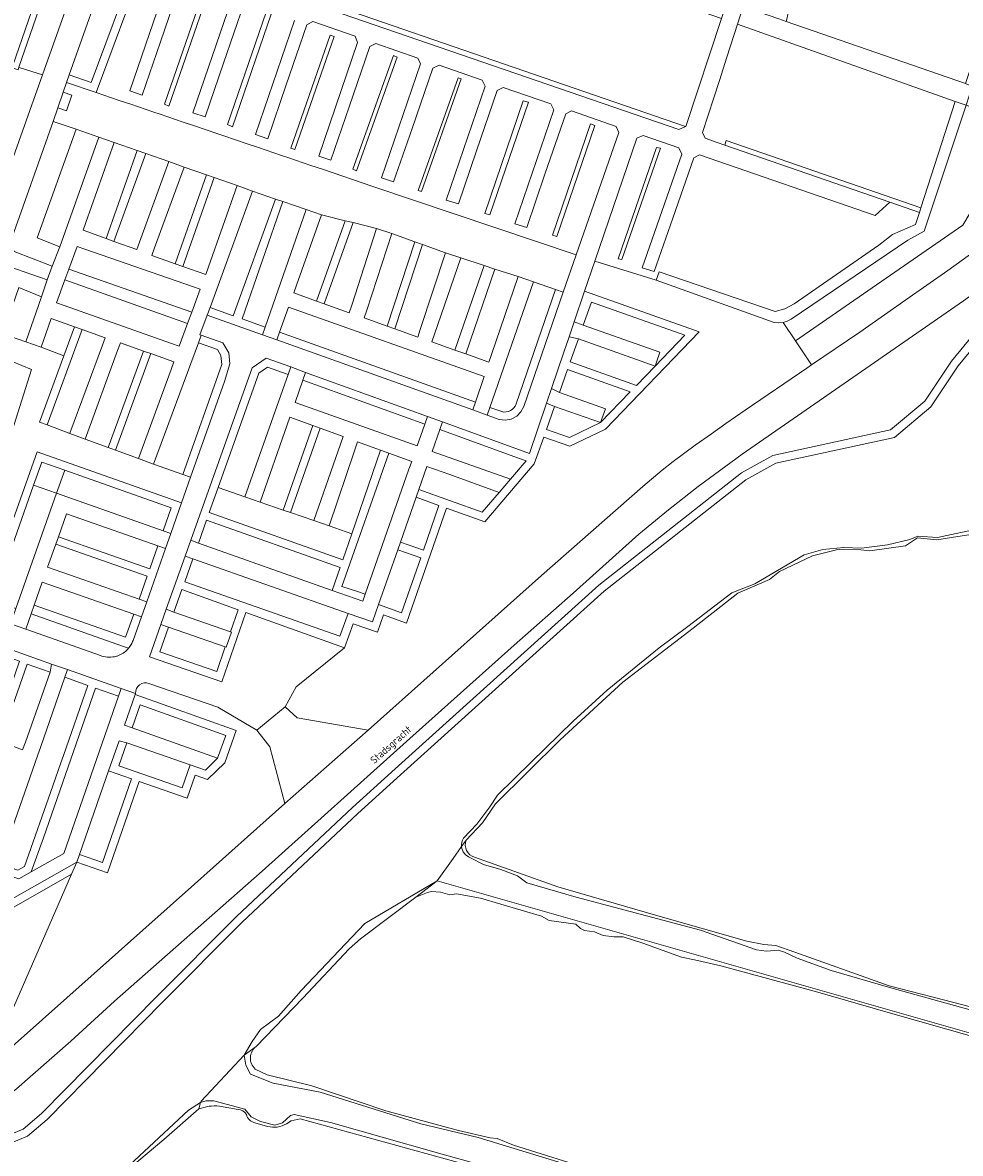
# Model space of a CAD drawing. Header units: metres. Extents: x 149984 to 156489, y 469398 to 478068.
# Tile 320 of 656: x 153869 to 153985, y 472640 to 472779. Entities that reach past the tile are written whole.
import ezdxf
from ezdxf.enums import TextEntityAlignment as Align

# ---------------------------------------------------------------- set-up
doc = ezdxf.new("R2010")
doc.units = ezdxf.units.M
doc.header["$LTSCALE"] = 0.75
for name, color, linetype, lineweight in [('B-WE-GR-BEPLANTING_CULTUUR_BOSPLANTSOEN-GV', 252, 'Continuous', 18), ('B-WE-GR-BEPLANTING_CULTUUR_HEESTERS-GV', 252, 'Continuous', 18), ('B-WE-GR-GRAS-GV', 252, 'Continuous', 13), ('B-WE-GR-STRUIK-GV', 252, 'Continuous', 13), ('B-WE-OG-TERREIN_BEGROEID-GV', 252, 'Continuous', 18), ('B-WE-OG-TERREIN_OEVER-GV', 252, 'Continuous', 18), ('B-WE-OG-TOPOGRAFIE-T18', 7, 'Continuous', 18), ('B-WE-OG-WATER_MEER-GV', 252, 'Continuous', 18), ('B-WE-OG-WATER_SLOOT-GV', 252, 'Continuous', 18), ('B-WE-VH-GESLOTENVERHARDING_ASFALT-GV', 252, 'Continuous', 18), ('B-WE-VH-HALFVERHARDING_GRIND-GV', 252, 'Continuous', 18), ('B-WE-VH-OPENVERHARDING_SIERBESTRATING-GV', 252, 'Continuous', 18), ('B-WE-VH-OPENVERHARDING_STRAATBAKSTEEN-GV', 252, 'Continuous', 18)]:
    doc.layers.add(name, color=color, linetype=linetype, lineweight=lineweight)
doc.styles.add('NLCS-ISO-M500-T18', font='NLCS-ISO.ttf', dxfattribs={"height": 0.9})

msp = doc.modelspace()

# ---------------------------------------------------------------- linework, layer by layer
at = {"layer": 'B-WE-GR-BEPLANTING_CULTUUR_BOSPLANTSOEN-GV', "flags": 128}
msp.add_lwpolyline([(153747.71, 472686.86), (153822.092, 472663.635), (153823.956, 472668.659), (153866.77, 472655.057), (153875.151, 472674.282), (153865.428, 472668.759), (153842.321, 472676.86), (153841.717, 472674.983), (153798.228, 472690.392), (153797.56, 472688.494), (153773.992, 472696.874)], dxfattribs=at)
at = {"layer": 'B-WE-GR-BEPLANTING_CULTUUR_HEESTERS-GV', "flags": 128}
for points in [[(153864.607, 472753.148), (153871.551, 472772.699), (153868.805, 472773.579)], [(153868.674, 472746.506), (153871.449, 472745.354), (153872.147, 472747.447), (153867.413, 472749.105)], [(153866.377, 472713.458), (153870.896, 472726.291), (153888.693, 472720.023), (153889.799, 472723.157), (153888.858, 472723.5), (153888.855, 472723.49), (153885.249, 472724.762), (153883.371, 472725.451), (153880.556, 472726.487), (153879.634, 472726.827), (153876.819, 472727.863), (153874.943, 472728.555), (153872.129, 472729.594), (153871.191, 472729.94), (153874.212, 472738.126), (153871.403, 472739.163), (153869.518, 472739.832), (153866.693, 472740.816)], [(153864.223, 472738.867), (153870.2, 472736.429), (153864.207, 472717.547)], [(153882.168, 472702.109), (153881.41, 472702.377), (153870.169, 472706.338), (153869.512, 472704.449), (153878.702, 472701.211)], [(153878.702, 472701.211), (153878.862, 472701.154)], [(153875.151, 472674.282), (153866.77, 472655.057), (153864.547, 472649.957), (153865.184, 472650.737), (153890.29, 472673.07), (153901.396, 472683.006), (153899.528, 472689.988), (153897.949, 472692.007), (153893.134, 472694.875), (153884.67, 472697.779)], [(153883.015, 472696.545), (153882.975, 472696.43), (153895.413, 472691.988), (153893.989, 472688), (153891.869, 472685.957), (153890.344, 472686.486), (153889.361, 472683.652), (153883.481, 472685.692), (153879.586, 472674.474), (153875.807, 472675.786), (153875.151, 472674.282)]]:
    msp.add_lwpolyline(points, dxfattribs=at)
for points in [[(153935.661, 472745.933), (153937.248, 472750.526), (153912.206, 472758.97), (153906.022, 472761.068), (153904.601, 472761.551), (153901.759, 472762.515), (153901.001, 472762.772), (153898.159, 472763.736), (153896.737, 472764.218), (153893.895, 472765.182), (153893.137, 472765.439), (153890.295, 472766.404), (153888.874, 472766.886), (153886.032, 472767.85), (153885.274, 472768.107), (153882.432, 472769.071), (153881.011, 472769.554), (153878.168, 472770.516), (153874.524, 472771.745), (153874.104, 472770.553), (153875.193, 472770.202), (153874.523, 472768.262), (153873.455, 472768.646), (153872.86, 472766.957), (153875.708, 472765.997), (153878.51, 472765.018), (153880.396, 472764.351), (153883.23, 472763.366), (153884.291, 472762.997), (153887.125, 472762.012), (153889.004, 472761.325), (153891.761, 472760.372), (153892.706, 472760.046), (153895.542, 472759.066), (153897.422, 472758.383), (153900.26, 472757.41), (153901.166, 472757.099), (153904.004, 472756.126), (153905.893, 472755.469), (153908.819, 472754.745), (153909.795, 472754.503), (153912.655, 472753.795), (153914.559, 472753.183), (153917.381, 472752.16), (153918.347, 472751.809), (153921.169, 472750.786), (153923.069, 472750.16), (153925.92, 472749.225), (153927.258, 472748.787), (153930.109, 472747.852), (153932, 472747.204), (153934.716, 472746.261)], [(153985.233, 472768.979), (153980.09, 472753.471), (153978.087, 472752.339), (153963.702, 472742.62), (153963.229, 472742.36), (153962.712, 472742.204), (153964.245, 472739.932), (153984.848, 472754.194), (153992.111, 472766.408)], [(153872.77, 472749.144), (153873.69, 472751.533), (153870.895, 472752.627), (153875.708, 472765.997), (153872.86, 472766.957), (153867.59, 472752.015), (153868.071, 472750.929)], [(153952.409, 472741.068), (153940.853, 472729.06), (153936.484, 472726.973), (153933.261, 472728.112), (153932.101, 472724.816), (153926.012, 472717.668), (153921.307, 472719.361), (153916.371, 472705.195), (153913.548, 472706.211), (153912.801, 472704.069), (153909.784, 472705.131), (153908.738, 472702.158), (153902.776, 472697.357), (153901.416, 472694.891), (153902.914, 472693.523), (153911.648, 472692.044), (153932.99, 472711.05), (153945.46, 472722), (153947.84, 472724.03), (153949.17, 472725.1), (153951.9, 472727.11), (153953.92, 472728.5), (153955.67, 472729.76), (153958.06, 472731.43), (153965.62, 472736.58), (153966.23, 472736.991), (153964.245, 472739.932), (153962.712, 472742.204), (153962.175, 472742.158), (153961.639, 472742.225), (153947.101, 472747.42), (153939.555, 472749.76), (153938.296, 472746.061)], [(153870.471, 472722.199), (153873.301, 472721.203), (153874.297, 472724.033), (153871.467, 472725.029)], [(153898.341, 472720.076), (153896.457, 472720.744), (153893.194, 472721.904), (153892.1, 472718.829), (153908.536, 472713.008), (153909.63, 472716.198), (153906.832, 472717.175), (153904.946, 472717.837), (153902.105, 472718.8), (153901.182, 472719.113)]]:
    msp.add_lwpolyline(points, close=True, dxfattribs=at)
at = {"layer": 'B-WE-GR-BEPLANTING_CULTUUR_HEESTERS-GV'}
for points in [[(153878.862, 472701.154, 0.1495356), (153880.661, 472701.127)], [(153880.661, 472701.127, 0.0338246), (153881.013, 472701.253)], [(153881.013, 472701.253, 0.1186631), (153882.168, 472702.109)], [(153884.67, 472697.779, 0.5279023), (153883.015, 472696.545)]]:
    msp.add_lwpolyline(points, format="xyb", dxfattribs=at)
at = {"layer": 'B-WE-GR-GRAS-GV', "flags": 128}
for points in [[(153986.886, 472716.293), (153983.453, 472715.726), (153981.624, 472715.444), (153979.259, 472715.684), (153977.795, 472714.699), (153973.394, 472714.099), (153972.301, 472714.207), (153969.475, 472714.247), (153966.347, 472713.49), (153962.265, 472711.547), (153961.053, 472710.586), (153957.128, 472708.885), (153951.654, 472704.583), (153942.98, 472697.942), (153935.281, 472690.819), (153927.329, 472682.963), (153925.707, 472680.627), (153923.703, 472678.484)], [(153924.753, 472676.389), (153934.998, 472672.724), (153947.32, 472669.158), (153958.256, 472666.052), (153960.359, 472665.632), (153961.825, 472665.496), (153964.154, 472664.687), (153975.789, 472660.554), (153985, 472658.17), (153989.28, 472657.04), (154000, 472653.989), (154025.508, 472646.722), (154044.145, 472641.025), (154045.348, 472641.045)], [(153920.554, 472672.074), (153919.436, 472672.169), (153918.944, 472672.048), (153917.512, 472671.485), (153910.718, 472666.317), (153909.298, 472665.09), (153903.599, 472659.052), (153897.858, 472653.102)], [(153986.469, 472654.174), (153975.371, 472657.368), (153966.987, 472659.759), (153955.051, 472663.001), (153951.811, 472663.771), (153950.223, 472664.094), (153945.436, 472665.807), (153943.02, 472666.576), (153941.936, 472666.601), (153940.57, 472666.753), (153939.487, 472667.189), (153938.294, 472667.358), (153937.795, 472667.604), (153937.228, 472668.127), (153933.934, 472668.599), (153932.994, 472669.112), (153925.496, 472671.334), (153922.509, 472671.895), (153921.701, 472671.747), (153920.554, 472672.074)], [(153897.743, 472650.298), (153899.226, 472649.596), (153904.7, 472648.221), (153913.805, 472645.15), (153922.779, 472642.744), (153926.678, 472641.846), (153927.546, 472641.775), (153929.556, 472640.941), (153936.362, 472638.791), (153944.1, 472636.396), (153948.337, 472634.795), (153967.776, 472628.774), (153974.48, 472626.974), (153985.017, 472623.848), (153998.185, 472619.458), (154029.406, 472610.936), (154029.086, 472609.513), (154032.94, 472608.452)], [(153890.811, 472645.39), (153886.489, 472641.64), (153881.361, 472637.336), (153876.936, 472633.231), (153870.446, 472627.21)], [(153895.638, 472645.326), (153893.353, 472645.743)], [(153931.841, 472636.296), (153903.294, 472644.159), (153902.168, 472643.939), (153901.601, 472643.565)], [(153899.271, 472643.239), (153897.692, 472643.697)]]:
    msp.add_lwpolyline(points, dxfattribs=at)
at = {"layer": 'B-WE-GR-GRAS-GV'}
for points in [[(153923.703, 472678.484, 0.4353053), (153924.753, 472676.389)], [(153897.858, 472653.102, 0.4611708), (153897.743, 472650.298)], [(153893.353, 472645.743, 0.1186362), (153890.811, 472645.39)], [(153896.655, 472644.704, 0.3022506), (153895.638, 472645.326)], [(153897.692, 472643.697, -0.2758869), (153896.655, 472644.704)], [(153901.601, 472643.565, -0.2006538), (153899.271, 472643.239)]]:
    msp.add_lwpolyline(points, format="xyb", dxfattribs=at)
at = {"layer": 'B-WE-GR-STRUIK-GV', "flags": 128}
for points in [[(153950.712, 472766.326), (153884.95, 472789.011), (153884.745, 472788.437), (153886.972, 472787.651), (153949.89, 472765.975)], [(153873.195, 472786.821), (153872.46, 472787.073), (153867.926, 472773.86), (153867.825, 472773.565), (153868.56, 472773.313), (153868.666, 472773.623)], [(153883.099, 472786.635), (153877.569, 472771.773), (153874.859, 472772.692), (153874.524, 472771.745), (153878.168, 472770.516), (153884.051, 472786.325)], [(153886.577, 472769.099), (153887.108, 472768.825), (153891.951, 472782.828), (153891.42, 472783.102)], [(153899.109, 472780.418), (153894.342, 472766.565), (153894.938, 472766.3), (153899.705, 472780.154)], [(153902.112, 472763.686), (153902.63, 472763.511), (153907.476, 472777.417), (153906.959, 472777.592)], [(153914.782, 472775.092), (153909.782, 472761.088), (153910.222, 472760.872), (153915.222, 472774.876)], [(153917.823, 472758.465), (153918.208, 472758.346), (153923.104, 472772.192), (153922.718, 472772.311)], [(153931.366, 472769.342), (153930.731, 472769.511), (153925.991, 472755.641), (153926.627, 472755.473)], [(153934.348, 472752.98), (153934.87, 472752.792), (153939.533, 472766.468), (153939.011, 472766.656)], [(153947.138, 472763.752), (153942.41, 472750.064), (153942.884, 472749.967), (153947.612, 472763.655)], [(153979.506, 472755.77), (153979.69, 472756.341), (153955.73, 472764.619), (153955.539, 472764.05), (153975.852, 472757.032)], [(153884.291, 472762.997), (153883.23, 472763.366), (153879.402, 472752.541), (153880.348, 472752.199)], [(153892.706, 472760.046), (153891.761, 472760.372), (153887.878, 472749.443), (153888.822, 472749.112)], [(153901.166, 472757.099), (153900.26, 472757.41), (153895.04, 472743.046), (153892.215, 472744.056), (153891.836, 472743.129), (153898.641, 472740.697), (153898.969, 472741.642), (153896.144, 472742.651)], [(153909.795, 472754.503), (153908.819, 472754.745), (153905.305, 472744.854), (153906.245, 472744.512)], [(153918.347, 472751.809), (153917.381, 472752.16), (153913.989, 472741.75), (153914.924, 472741.41)], [(153874.326, 472747.459), (153889.43, 472742.095), (153889.933, 472743.478), (153874.804, 472748.759)], [(153927.258, 472748.787), (153925.92, 472749.225), (153922.332, 472738.821), (153923.678, 472738.341)], [(153894.699, 472704.133), (153894.814, 472704.093), (153894.186, 472702.238), (153894.064, 472702.281), (153893.017, 472699.228), (153885.999, 472701.667), (153887.084, 472704.721), (153886.14, 472705.051), (153884.719, 472701.053), (153893.637, 472697.954), (153896.577, 472706.526), (153908.738, 472702.158), (153909.784, 472705.131), (153912.801, 472704.069), (153913.548, 472706.211), (153916.371, 472705.195), (153921.307, 472719.361), (153926.012, 472717.668), (153932.101, 472724.816), (153933.261, 472728.112), (153936.484, 472726.973), (153940.853, 472729.06), (153952.409, 472741.068), (153938.296, 472746.061), (153937.013, 472742.272), (153938.129, 472741.878), (153939.128, 472744.706), (153950.612, 472740.643), (153946.957, 472736.845), (153944.672, 472734.471), (153936.53, 472737.352), (153937.529, 472740.18), (153936.396, 472740.463), (153935.742, 472738.54), (153934.216, 472734.07), (153935.197, 472733.58), (153936.197, 472736.409), (153943.91, 472733.68), (153940.254, 472729.882), (153936.427, 472728.054), (153933.598, 472729.054), (153934.598, 472731.883), (153933.603, 472732.275), (153931.494, 472726.1), (153920.779, 472729.98), (153920.455, 472729.034), (153930.028, 472725.568), (153931.098, 472725.18), (153929.162, 472722.908), (153927.779, 472721.285), (153925.7, 472718.844), (153917.872, 472721.659), (153917.543, 472720.714), (153920.366, 472719.699), (153918.444, 472714.182), (153915.611, 472715.169), (153915.282, 472714.225), (153918.115, 472713.238), (153915.759, 472706.478), (153912.936, 472707.494), (153912.187, 472705.345), (153909.173, 472706.406), (153908.177, 472703.576), (153889.069, 472710.302), (153890.073, 472713.129), (153889.13, 472713.461), (153886.798, 472706.9), (153887.742, 472706.57), (153888.734, 472709.36), (153895.631, 472706.85)], [(153935.661, 472745.933), (153934.716, 472746.261), (153929.85, 472732.18), (153929.738, 472731.929), (153929.582, 472731.703), (153929.386, 472731.511), (153929.157, 472731.359), (153928.904, 472731.253), (153928.635, 472731.195), (153928.361, 472731.189), (153928.09, 472731.235), (153926.638, 472731.754), (153926.31, 472730.809), (153927.788, 472730.281), (153928.529, 472730.187), (153929.265, 472730.32), (153929.927, 472730.667), (153930.454, 472731.197), (153930.798, 472731.86)], [(153874.212, 472738.126), (153871.191, 472729.94), (153872.129, 472729.594), (153872.13, 472729.598), (153876.463, 472741.335), (153875.519, 472741.668)], [(153893.768, 472739.725), (153891.099, 472740.655), (153890.754, 472739.716), (153893.087, 472738.903), (153893.525, 472738.141), (153893.64, 472737.054), (153888.858, 472723.5), (153889.799, 472723.157), (153893.95, 472734.928), (153894.637, 472737.131), (153894.497, 472738.456)], [(153924.518, 472731.45), (153924.842, 472732.396), (153900.726, 472741.014), (153900.39, 472740.072)], [(153879.634, 472726.827), (153880.556, 472726.487), (153884.913, 472738.374), (153883.99, 472738.698)], [(153890.761, 472715.06), (153891.766, 472717.887), (153908.211, 472712.062), (153907.238, 472709.224), (153910.988, 472707.896), (153911.289, 472708.758), (153910.348, 472709.097), (153908.409, 472709.724), (153914.181, 472726.126), (153913.159, 472726.49), (153909.63, 472716.198), (153908.536, 472713.008), (153892.1, 472718.829), (153893.194, 472721.904), (153898.201, 472735.99), (153899.256, 472736.71), (153901.792, 472735.791), (153902.126, 472736.734), (153899.115, 472737.824), (153897.368, 472736.632), (153889.818, 472715.394)], [(153918.633, 472729.694), (153918.967, 472730.636), (153903.956, 472736.071), (153903.628, 472735.127)], [(153901.182, 472719.113), (153902.105, 472718.8), (153905.75, 472729.195), (153904.841, 472729.521)], [(153886.42, 472716.583), (153887.363, 472716.251), (153888.693, 472720.023), (153870.896, 472726.291), (153866.377, 472713.458), (153864.855, 472709.271), (153864.513, 472708.331), (153865.474, 472707.993), (153870.471, 472722.199), (153871.467, 472725.029), (153874.297, 472724.033), (153887.418, 472719.412)], [(153884.443, 472710.978), (153883.445, 472708.149), (153884.389, 472707.818), (153886.7, 472714.372), (153885.757, 472714.704), (153884.759, 472711.875), (153873.518, 472715.831), (153873.196, 472714.924)], [(153869.673, 472700.167), (153872.504, 472699.173), (153872.691, 472700.168), (153866.239, 472702.431), (153865.898, 472701.491), (153868.729, 472700.498), (153865.408, 472690.93), (153866.298, 472690.612)], [(153877.167, 472697.537), (153874.14, 472688.901), (153873.826, 472688.005), (153872.836, 472685.179), (153869.357, 472675.254), (153868.547, 472674.794), (153866.294, 472675.584), (153865.956, 472674.631), (153868.657, 472673.707), (153870.177, 472674.569), (153871.704, 472678.786), (153878.098, 472697.21), (153880.929, 472696.217), (153881.257, 472697.162), (153874.654, 472699.479), (153874.336, 472698.53)], [(153894.135, 472691.382), (153893.126, 472688.557), (153891.617, 472687.103), (153889.728, 472687.759), (153888.744, 472684.924), (153880.975, 472687.62), (153881.959, 472690.454), (153880.986, 472690.702), (153879.702, 472687.003), (153882.536, 472686.02), (153878.969, 472675.747), (153876.135, 472676.731), (153875.807, 472675.786), (153879.586, 472674.474), (153883.481, 472685.692), (153889.361, 472683.652), (153890.344, 472686.486), (153891.869, 472685.957), (153893.989, 472688), (153895.413, 472691.988), (153882.975, 472696.43), (153881.66, 472692.641), (153882.605, 472692.315), (153883.589, 472695.149)]]:
    msp.add_lwpolyline(points, close=True, dxfattribs=at)
for points in [[(153882.712, 472703.063), (153883.745, 472705.994), (153882.8, 472706.322), (153881.803, 472703.493), (153870.541, 472707.41), (153870.169, 472706.338)], [(153870.169, 472706.338), (153881.41, 472702.377), (153882.168, 472702.109)], [(153773.992, 472696.874), (153797.56, 472688.494), (153798.228, 472690.392), (153841.717, 472674.983), (153842.321, 472676.86), (153865.428, 472668.759), (153875.151, 472674.282), (153875.807, 472675.786), (153865.33, 472669.853), (153841.684, 472678.143), (153841.055, 472676.19), (153838.313, 472677.25), (153797.618, 472691.669), (153796.95, 472689.772), (153773.335, 472698.169)]]:
    msp.add_lwpolyline(points, dxfattribs=at)
at = {"layer": 'B-WE-GR-STRUIK-GV'}
for points in [[(153882.168, 472702.109, 0.0446996), (153882.483, 472702.562)], [(153882.483, 472702.562, 0.0429738), (153882.712, 472703.063)]]:
    msp.add_lwpolyline(points, format="xyb", dxfattribs=at)
at = {"layer": 'B-WE-OG-TERREIN_BEGROEID-GV', "flags": 128}
for points in [[(153922.47, 472791.503), (153921.803, 472789.58), (153912.602, 472792.777), (153913.101, 472794.213), (153890.35, 472801.658), (153889.571, 472801.914), (153884.95, 472789.011), (153950.712, 472766.326), (153950.732, 472766.334), (153955.126, 472779.617), (153923.503, 472790.633), (153922.999, 472790.797), (153922.783, 472790.13), (153922.106, 472790.349)], [(153963.108, 472779.269), (153985.172, 472771.645), (153989.335, 472784.155), (153966.52, 472791.463), (153963.174, 472781.056), (153963.314, 472780.112), (153963.199, 472779.552)], [(153876.163, 472785.683), (153875.864, 472786.329), (153870.268, 472788.288), (153869.576, 472787.941), (153864.973, 472774.806), (153867.748, 472773.917), (153867.926, 472773.86), (153872.46, 472787.073), (153873.195, 472786.821), (153868.666, 472773.623), (153868.805, 472773.579), (153871.551, 472772.699)], [(153883.099, 472786.635), (153880.715, 472787.41), (153879.971, 472787.173), (153874.859, 472772.692), (153877.569, 472771.773)], [(153886.577, 472769.099), (153891.42, 472783.102), (153891.951, 472782.828), (153887.108, 472768.825)], [(153899.109, 472780.418), (153899.705, 472780.154), (153894.938, 472766.3), (153894.342, 472766.565)], [(153902.112, 472763.686), (153906.959, 472777.592), (153907.476, 472777.417), (153902.63, 472763.511)], [(153955.789, 472774.856), (153954.88, 472772.011), (153952.788, 472765.615), (153953.125, 472764.884), (153954.594, 472764.377), (153955.539, 472764.05), (153955.73, 472764.619), (153979.69, 472756.341), (153983.905, 472769.42), (153958.265, 472778.527), (153957.093, 472778.943)], [(153914.782, 472775.092), (153915.222, 472774.876), (153910.222, 472760.872), (153909.782, 472761.088)], [(153917.823, 472758.465), (153922.718, 472772.311), (153923.104, 472772.192), (153918.208, 472758.346)], [(153931.366, 472769.342), (153926.627, 472755.473), (153925.991, 472755.641), (153930.731, 472769.511)], [(153934.348, 472752.98), (153939.011, 472766.656), (153939.533, 472766.468), (153934.87, 472752.792)], [(153878.51, 472765.018), (153875.708, 472765.997), (153870.895, 472752.627), (153873.69, 472751.533)], [(153947.101, 472747.42), (153947.46, 472748.461), (153961.74, 472743.546), (153962.947, 472743.911), (153964.062, 472744.502), (153974.501, 472751.741), (153976.164, 472753.033), (153979.022, 472754.27), (153979.506, 472755.77), (153975.852, 472757.032), (153974.062, 472755.382), (153952.444, 472762.854), (153951.717, 472762.492), (153949.137, 472755.052), (153946.863, 472748.493), (153945.374, 472748.945), (153950.262, 472762.943), (153949.88, 472763.71), (153945.493, 472765.23), (153944.704, 472764.91), (153939.555, 472749.76)], [(154000, 472760.998), (154001.541, 472762.118), (154001.281, 472762.485), (154000.553, 472763.374), (154000, 472763.567), (153995.551, 472765.122), (153992.111, 472766.408), (153984.848, 472754.194), (153964.245, 472739.932), (153966.23, 472736.991), (153972.17, 472741), (153977.83, 472745.01), (153982.99, 472748.61), (153990.06, 472753.69), (153998.212, 472759.699)], [(153880.396, 472764.351), (153876.914, 472754.506), (153876.581, 472753.563), (153879.402, 472752.541), (153883.23, 472763.366)], [(153947.138, 472763.752), (153947.612, 472763.655), (153942.884, 472749.967), (153942.41, 472750.064)], [(153883.512, 472752.116), (153887.125, 472762.012), (153884.291, 472762.997), (153880.348, 472752.199), (153883.169, 472751.177)], [(153891.761, 472760.372), (153889.004, 472761.325), (153885.371, 472751.381), (153885.028, 472750.442), (153887.878, 472749.443)], [(153891.988, 472749.061), (153895.542, 472759.066), (153892.706, 472760.046), (153888.822, 472749.112), (153891.653, 472748.119)], [(153897.422, 472758.383), (153892.215, 472744.056), (153895.04, 472743.046), (153900.26, 472757.41)], [(153904.004, 472756.126), (153901.166, 472757.099), (153896.144, 472742.651), (153898.969, 472741.642)], [(153905.893, 472755.469), (153902.82, 472746.82), (153902.485, 472745.878), (153905.305, 472744.854), (153908.819, 472754.745)], [(153912.655, 472753.795), (153909.795, 472754.503), (153906.245, 472744.512), (153909.316, 472743.397), (153909.622, 472744.35)], [(153917.381, 472752.16), (153914.559, 472753.183), (153911.478, 472743.727), (153911.168, 472742.776), (153913.989, 472741.75)], [(153890.016, 472746.628), (153876.783, 472751.245), (153875.839, 472751.575), (153874.804, 472748.759), (153889.933, 472743.478), (153890.96, 472746.298)], [(153921.169, 472750.786), (153918.347, 472751.809), (153914.924, 472741.41), (153917.745, 472740.384), (153918.058, 472741.334)], [(153925.92, 472749.225), (153923.069, 472750.16), (153919.832, 472740.775), (153919.506, 472739.83), (153922.332, 472738.821)], [(153930.109, 472747.852), (153927.258, 472748.787), (153923.678, 472738.341), (153926.503, 472737.332), (153926.827, 472738.278)], [(153873.291, 472744.643), (153874.233, 472744.308), (153887.461, 472739.611), (153888.403, 472739.276), (153889.43, 472742.095), (153874.326, 472747.459)], [(153934.716, 472746.261), (153932, 472747.204), (153926.638, 472731.754), (153928.09, 472731.235), (153928.361, 472731.189), (153928.635, 472731.195), (153928.904, 472731.253), (153929.157, 472731.359), (153929.386, 472731.511), (153929.582, 472731.703), (153929.738, 472731.929), (153929.85, 472732.18)], [(153869.518, 472739.832), (153871.449, 472745.354), (153868.674, 472746.506), (153866.693, 472740.816)], [(153938.129, 472741.878), (153947.556, 472738.542), (153946.957, 472736.845), (153950.612, 472740.643), (153939.128, 472744.706)], [(153900.726, 472741.014), (153924.842, 472732.396), (153925.919, 472735.548), (153901.834, 472744.115)], [(153871.403, 472739.163), (153874.212, 472738.126), (153875.519, 472741.668), (153872.631, 472742.685), (153872.302, 472741.741)], [(153878.947, 472739.401), (153879.293, 472740.339), (153876.463, 472741.335), (153872.13, 472729.598), (153872.129, 472729.594), (153874.943, 472728.555), (153874.949, 472728.57)], [(153937.529, 472740.18), (153936.53, 472737.352), (153944.672, 472734.471), (153946.957, 472736.845)], [(153876.819, 472727.863), (153879.634, 472726.827), (153883.99, 472738.698), (153881.16, 472739.694), (153880.816, 472738.755)], [(153888.858, 472723.5), (153893.64, 472737.054), (153893.525, 472738.141), (153893.087, 472738.903), (153890.754, 472739.716), (153885.249, 472724.762), (153888.855, 472723.49)], [(153880.556, 472726.487), (153883.371, 472725.451), (153887.4, 472736.439), (153887.744, 472737.378), (153884.913, 472738.374)], [(153893.194, 472721.904), (153896.457, 472720.744), (153901.792, 472735.791), (153899.256, 472736.71), (153898.201, 472735.99)], [(153935.197, 472733.58), (153940.854, 472731.579), (153940.254, 472729.882), (153943.91, 472733.68), (153936.197, 472736.409)], [(153918.633, 472729.694), (153903.628, 472735.127), (153902.662, 472732.349), (153917.681, 472727.012)], [(153940.254, 472729.882), (153934.598, 472731.883), (153933.598, 472729.054), (153936.427, 472728.054)], [(153898.341, 472720.076), (153901.182, 472719.113), (153904.841, 472729.521), (153902.017, 472730.536), (153901.685, 472729.593)], [(153908.242, 472727.236), (153908.573, 472728.18), (153905.75, 472729.195), (153902.105, 472718.8), (153904.946, 472717.837)], [(153920.455, 472729.034), (153919.529, 472726.326), (153929.162, 472722.908), (153931.098, 472725.18), (153930.028, 472725.568)], [(153910.009, 472726.553), (153906.832, 472717.175), (153909.63, 472716.198), (153913.159, 472726.49), (153910.33, 472727.5)], [(153911.289, 472708.758), (153916.674, 472724.174), (153917.004, 472725.118), (153914.181, 472726.126), (153908.409, 472709.724), (153910.348, 472709.097)], [(153887.418, 472719.412), (153874.297, 472724.033), (153873.301, 472721.203), (153886.42, 472716.583)], [(153927.779, 472721.285), (153921.682, 472723.477), (153918.859, 472724.492), (153917.872, 472721.659), (153925.7, 472718.844)], [(153870.471, 472722.199), (153865.474, 472707.993), (153868.304, 472706.998), (153873.301, 472721.203)], [(153915.611, 472715.169), (153918.444, 472714.182), (153920.366, 472719.699), (153917.543, 472720.714)], [(153885.757, 472714.704), (153875.467, 472718.325), (153874.524, 472718.657), (153873.518, 472715.831), (153884.759, 472711.875)], [(153908.211, 472712.062), (153891.766, 472717.887), (153890.761, 472715.06), (153907.238, 472709.224)], [(153883.445, 472708.149), (153884.443, 472710.978), (153873.196, 472714.924), (153872.19, 472712.098), (153873.134, 472711.767)], [(153918.115, 472713.238), (153915.282, 472714.225), (153912.936, 472707.494), (153915.759, 472706.478)], [(153890.073, 472713.129), (153889.069, 472710.302), (153908.177, 472703.576), (153909.173, 472706.406)], [(153872.471, 472709.915), (153871.526, 472710.243), (153870.541, 472707.41), (153881.803, 472703.493), (153882.8, 472706.322)], [(153895.631, 472706.85), (153888.734, 472709.36), (153887.742, 472706.57), (153894.699, 472704.133)], [(153887.084, 472704.721), (153885.999, 472701.667), (153893.017, 472699.228), (153894.064, 472702.281)], [(153872.504, 472699.173), (153869.673, 472700.167), (153866.298, 472690.612), (153869.123, 472689.604), (153869.456, 472690.547)], [(153870.986, 472688.971), (153869.993, 472686.139), (153866.294, 472675.584), (153868.547, 472674.794), (153869.357, 472675.254), (153872.836, 472685.179), (153873.826, 472688.005), (153874.14, 472688.901), (153877.167, 472697.537), (153874.336, 472698.53), (153871.31, 472689.896)], [(153870.177, 472674.569), (153874.21, 472676.858), (153874.538, 472677.803), (153880.929, 472696.217), (153878.098, 472697.21), (153871.704, 472678.786)], [(153893.126, 472688.557), (153894.135, 472691.382), (153883.589, 472695.149), (153882.605, 472692.315)], [(153881.959, 472690.454), (153880.975, 472687.62), (153888.744, 472684.924), (153889.728, 472687.759)], [(153879.702, 472687.003), (153876.135, 472676.731), (153878.969, 472675.747), (153882.536, 472686.02)]]:
    msp.add_lwpolyline(points, close=True, dxfattribs=at)
for points in [[(153884.051, 472786.325), (153878.168, 472770.516), (153881.011, 472769.554), (153882.432, 472769.071), (153885.274, 472768.107), (153886.032, 472767.85), (153888.874, 472766.886), (153890.295, 472766.404), (153893.137, 472765.439), (153893.895, 472765.182), (153896.737, 472764.218), (153898.159, 472763.736), (153901.001, 472762.772), (153901.759, 472762.515), (153904.601, 472761.551), (153906.022, 472761.068), (153912.206, 472758.97), (153937.248, 472750.526), (153942.492, 472765.612), (153942.183, 472766.329), (153936.695, 472768.25), (153935.974, 472767.888), (153933.41, 472760.486), (153931.198, 472753.903), (153929.687, 472754.364), (153934.484, 472768.408), (153934.127, 472769.139), (153928.282, 472771.135), (153927.537, 472770.785), (153925, 472763.357), (153922.784, 472756.82), (153921.262, 472757.287), (153926.037, 472771.317), (153925.699, 472772.041), (153920.373, 472773.871), (153919.604, 472773.527), (153917.063, 472766.107), (153914.781, 472759.519), (153913.311, 472760.011), (153918.11, 472774.041), (153917.768, 472774.757), (153912.576, 472776.553), (153911.868, 472776.199), (153909.319, 472768.765), (153907.051, 472762.182), (153905.563, 472762.681), (153910.356, 472776.691), (153910.03, 472777.462), (153904.858, 472779.267), (153904.117, 472778.868), (153901.555, 472771.471), (153899.316, 472764.818), (153897.79, 472765.371), (153902.595, 472779.398)], [(153888.618, 472784.245), (153886.09, 472776.764), (153883.819, 472770.188), (153882.317, 472770.719), (153887.134, 472784.764)], [(153896.398, 472781.534), (153893.835, 472774.125), (153891.603, 472767.508), (153890.085, 472768.035), (153894.883, 472782.065)], [(154016.915, 472767.385), (154015.863, 472766.764), (154012.25, 472764.633), (154011.098, 472763.773), (154000, 472755.756), (153984.93, 472744.87), (153957.69, 472726.02), (153952.26, 472722.01), (153948.62, 472719.16), (153944.98, 472716.17), (153936.87, 472708.9), (153929.63, 472702.48), (153916.78, 472690.99), (153898.62, 472674.68), (153880.41, 472658.68), (153875.05, 472653.75), (153868.353, 472647.882), (153862.99, 472643.632)], [(153862.99, 472643.632), (153867.304, 472642.135), (153869.181, 472642.898), (153871.448, 472644.842), (153885.62, 472659.224), (153895.453, 472669.087), (153909.711, 472682.505), (153914.969, 472687.272), (153940.055, 472709.885), (153957.596, 472723.697), (153961.465, 472725.826), (153975.955, 472728.984), (153980.148, 472732.514), (153983.466, 472737.457), (153986.128, 472740.704)], [(153986.128, 472740.704), (153983.466, 472737.457), (153980.148, 472732.514), (153975.955, 472728.984), (153961.465, 472725.826), (153957.596, 472723.697), (153940.055, 472709.885), (153914.969, 472687.272), (153909.711, 472682.505), (153895.453, 472669.087), (153885.62, 472659.224), (153871.448, 472644.842), (153869.181, 472642.898), (153867.304, 472642.135)], [(153867.332, 472641.067), (153869.708, 472642.033), (153872.131, 472644.11), (153886.33, 472658.52), (153896.15, 472668.37), (153910.39, 472681.77), (153915.64, 472686.53), (153940.7, 472709.12), (153958.15, 472722.86), (153961.82, 472724.88), (153976.41, 472728.06), (153980.9, 472731.84), (153984.27, 472736.86), (153986.82, 472739.97)]]:
    msp.add_lwpolyline(points, dxfattribs=at)
at = {"layer": 'B-WE-OG-TERREIN_OEVER-GV', "flags": 128}
for points in [[(153987.101, 472716.897), (153981.717, 472715.741), (153979.287, 472715.895), (153978.331, 472715.483), (153975.586, 472714.852), (153972.385, 472714.438), (153970.198, 472714.497), (153967.626, 472714.262), (153965.324, 472713.612), (153959.249, 472710.033), (153956.398, 472708.944), (153950.983, 472704.795), (153947.462, 472702.177), (153941.048, 472696.936), (153936.884, 472693.112), (153931.694, 472688.077), (153927.578, 472684.029), (153926.607, 472682.569), (153925.012, 472680.446), (153923.365, 472678.724)], [(153923.139, 472677.687), (153923.703, 472678.484), (153925.707, 472680.627), (153927.329, 472682.963), (153935.281, 472690.819), (153942.98, 472697.942), (153951.654, 472704.583), (153957.128, 472708.885), (153961.053, 472710.586), (153962.265, 472711.547), (153966.347, 472713.49), (153969.475, 472714.247), (153972.301, 472714.207), (153973.394, 472714.099), (153977.795, 472714.699), (153979.259, 472715.684), (153981.624, 472715.444), (153983.453, 472715.726), (153986.886, 472716.293)], [(153923.703, 472678.484), (153923.139, 472677.687)], [(153924.231, 472676.322), (153925.825, 472675.47), (153927.975, 472674.879), (153930.026, 472674.085), (153931.173, 472673.238), (153937.23, 472671.46)], [(154045.348, 472641.045), (154044.145, 472641.025), (154025.508, 472646.722), (154000, 472653.989), (153989.28, 472657.04), (153985, 472658.17), (153975.789, 472660.554), (153964.154, 472664.687), (153961.825, 472665.496), (153960.359, 472665.632), (153958.256, 472666.052), (153947.32, 472669.158), (153934.998, 472672.724), (153924.753, 472676.389)], [(154014.923, 472646.399), (153920.158, 472673.463), (153917.512, 472671.485), (153918.944, 472672.048), (153919.436, 472672.169), (153920.554, 472672.074), (153921.701, 472671.747), (153922.509, 472671.895), (153925.496, 472671.334), (153932.994, 472669.112), (153933.934, 472668.599), (153937.228, 472668.127), (153937.795, 472667.604), (153938.294, 472667.358), (153939.487, 472667.189), (153940.57, 472666.753), (153941.936, 472666.601), (153943.02, 472666.576), (153945.436, 472665.807), (153950.223, 472664.094), (153951.811, 472663.771), (153955.051, 472663.001), (153966.987, 472659.759), (153975.371, 472657.368), (153986.469, 472654.174)], [(153937.23, 472671.46), (153952.553, 472667.39), (153959.459, 472664.999), (153960.667, 472664.812), (153962.114, 472664.938), (153962.878, 472664.705), (153964.459, 472663.942), (153968.635, 472662.435), (153975.964, 472660.308), (153988.23, 472656.878), (154001.118, 472653.27), (154009.618, 472650.826), (154024.007, 472646.263), (154037.843, 472642.079), (154044.97, 472640.263)], [(153897.858, 472653.102), (153896.383, 472652.032), (153896.606, 472650.804), (153897.164, 472649.688), (153899.955, 472648.572), (153905.759, 472647.455), (153918.149, 472643.549), (153925.181, 472641.874), (153940.896, 472637.096), (153950.077, 472633.845), (153963.043, 472629.742), (153975.944, 472626.123), (153977.479, 472625.768), (153995.391, 472620.22), (153998.292, 472619.236), (154003.857, 472617.677), (154018.903, 472613.351), (154028.229, 472610.464)], [(154029.086, 472609.513), (154029.406, 472610.936), (153998.185, 472619.458), (153985.017, 472623.848), (153974.48, 472626.974), (153967.776, 472628.774), (153948.337, 472634.795), (153944.1, 472636.396), (153936.362, 472638.791), (153929.556, 472640.941), (153927.546, 472641.775), (153926.678, 472641.846), (153922.779, 472642.744), (153913.805, 472645.15), (153904.7, 472648.221), (153899.226, 472649.596), (153897.743, 472650.298)], [(154027.859, 472608.899), (154022.159, 472610.551), (154010.931, 472613.525), (153996.952, 472617.465), (153992.048, 472619.016), (153980.784, 472622.329), (153976.876, 472623.893), (153942.511, 472633.358), (153940.991, 472634.066), (153934.121, 472636.087), (153919.745, 472640.118), (153907.017, 472643.731), (153902.55, 472644.699), (153902.109, 472644.598), (153901.123, 472643.67), (153900.165, 472643.417), (153898.384, 472643.843), (153897.261, 472644.428), (153896.451, 472645.364), (153892.638, 472646.384), (153891.673, 472646.377), (153891.033, 472646.192), (153890.811, 472645.39)], [(153893.353, 472645.743), (153895.638, 472645.326)], [(153901.601, 472643.565), (153902.168, 472643.939), (153903.294, 472644.159), (153931.841, 472636.296)], [(153897.692, 472643.697), (153899.271, 472643.239)]]:
    msp.add_lwpolyline(points, dxfattribs=at)
at = {"layer": 'B-WE-OG-TERREIN_OEVER-GV'}
for points in [[(153923.365, 472678.724, 0.1653653), (153923.139, 472677.687)], [(153923.139, 472677.687, 0.2876799), (153924.231, 472676.322)], [(153924.753, 472676.389, -0.4353053), (153923.703, 472678.484)], [(153897.743, 472650.298, -0.4611708), (153897.858, 472653.102)], [(153890.811, 472645.39, -0.1186362), (153893.353, 472645.743)], [(153895.638, 472645.326, -0.3022506), (153896.655, 472644.704)], [(153896.655, 472644.704, 0.2758869), (153897.692, 472643.697)], [(153899.271, 472643.239, 0.2006538), (153901.601, 472643.565)]]:
    msp.add_lwpolyline(points, format="xyb", dxfattribs=at)
at = {"layer": 'B-WE-OG-TERREIN_OEVER-GV', "flags": 128}
for points in [[(153917.512, 472671.485), (153920.158, 472673.463), (153911.228, 472668.217), (153903.415, 472659.957), (153900.624, 472656.832), (153898.392, 472655.157), (153897.387, 472653.706), (153896.383, 472652.032), (153897.858, 472653.102), (153903.599, 472659.052), (153909.298, 472665.09), (153910.718, 472666.317)], [(153876.614, 472633.346), (153876.936, 472633.231), (153881.361, 472637.336), (153886.489, 472641.64), (153890.811, 472645.39), (153891.033, 472646.192), (153889.554, 472645.255), (153878.632, 472635.069)]]:
    msp.add_lwpolyline(points, close=True, dxfattribs=at)
at = {"layer": 'B-WE-OG-WATER_MEER-GV', "flags": 128}
for points in [[(153986.82, 472739.97), (153984.27, 472736.86), (153980.9, 472731.84), (153976.41, 472728.06), (153961.82, 472724.88), (153958.15, 472722.86), (153940.7, 472709.12), (153915.64, 472686.53), (153910.39, 472681.77), (153896.15, 472668.37), (153886.33, 472658.52), (153872.131, 472644.11), (153869.708, 472642.033), (153867.332, 472641.067), (153862.14, 472642.868), (153859.46, 472643.99), (153852.26, 472645.94), (153823.23, 472655.32), (153747.79, 472679.58)], [(153923.365, 472678.724), (153925.012, 472680.446), (153926.607, 472682.569), (153927.578, 472684.029), (153931.694, 472688.077), (153936.884, 472693.112), (153941.048, 472696.936), (153947.462, 472702.177), (153950.983, 472704.795), (153956.398, 472708.944), (153959.249, 472710.033), (153965.324, 472713.612), (153967.626, 472714.262), (153970.198, 472714.497), (153972.385, 472714.438), (153975.586, 472714.852), (153978.331, 472715.483), (153979.287, 472715.895), (153981.717, 472715.741), (153987.101, 472716.897)], [(153878.632, 472635.069), (153889.554, 472645.255), (153891.033, 472646.192), (153891.077, 472646.35), (153896.383, 472652.032), (153897.387, 472653.706), (153898.392, 472655.157), (153900.624, 472656.832), (153903.415, 472659.957), (153911.228, 472668.217), (153920.158, 472673.463), (153922.1, 472676.22), (153923.139, 472677.687)]]:
    msp.add_lwpolyline(points, dxfattribs=at)
at = {"layer": 'B-WE-OG-WATER_MEER-GV'}
msp.add_lwpolyline([(153923.139, 472677.687, -0.1653653), (153923.365, 472678.724)], format="xyb", dxfattribs=at)
at = {"layer": 'B-WE-OG-WATER_SLOOT-GV', "flags": 128}
for points in [[(153923.139, 472677.687), (153922.1, 472676.22), (153920.158, 472673.463), (154014.923, 472646.399), (154019.191, 472645.374), (154035.471, 472640.695), (154043.632, 472638.42)], [(154044.97, 472640.263), (154037.843, 472642.079), (154024.007, 472646.263), (154009.618, 472650.826), (154001.118, 472653.27), (153988.23, 472656.878), (153975.964, 472660.308), (153968.635, 472662.435), (153964.459, 472663.942), (153962.878, 472664.705), (153962.114, 472664.938), (153960.667, 472664.812), (153959.459, 472664.999), (153952.553, 472667.39), (153937.23, 472671.46), (153931.173, 472673.238), (153930.026, 472674.085), (153927.975, 472674.879), (153925.825, 472675.47), (153924.231, 472676.322)], [(153940.896, 472637.096), (153925.181, 472641.874), (153918.149, 472643.549), (153905.759, 472647.455), (153899.955, 472648.572), (153897.164, 472649.688), (153896.606, 472650.804), (153896.383, 472652.032), (153891.077, 472646.35), (153891.033, 472646.192), (153891.673, 472646.377), (153892.638, 472646.384), (153896.451, 472645.364), (153897.261, 472644.428), (153898.384, 472643.843), (153900.165, 472643.417), (153901.123, 472643.67), (153902.109, 472644.598), (153902.55, 472644.699), (153907.017, 472643.731), (153919.745, 472640.118), (153934.121, 472636.087)]]:
    msp.add_lwpolyline(points, dxfattribs=at)
at = {"layer": 'B-WE-OG-WATER_SLOOT-GV'}
msp.add_lwpolyline([(153924.231, 472676.322, -0.2876799), (153923.139, 472677.687)], format="xyb", dxfattribs=at)
at = {"layer": 'B-WE-VH-GESLOTENVERHARDING_ASFALT-GV', "flags": 128}
for points in [[(153894.142, 472817.833), (153894.529, 472817.736), (153897.401, 472817.011), (153960.403, 472795.571), (153960.089, 472794.622), (153955.85, 472781.807), (153955.126, 472779.617), (153950.732, 472766.334), (153950.712, 472766.326), (153949.89, 472765.975), (153886.972, 472787.651), (153884.745, 472788.437), (153883.806, 472788.768)], [(153874.104, 472770.553), (153874.524, 472771.745), (153874.859, 472772.692), (153879.971, 472787.173)], [(153876.163, 472785.683), (153871.551, 472772.699), (153864.607, 472753.148), (153863.576, 472752.591), (153858.659, 472754.302), (153857.979, 472752.563), (153862.938, 472750.767), (153863.421, 472749.624), (153860.527, 472741.587), (153858.944, 472740.838), (153864.223, 472738.867), (153863.704, 472741.094), (153866.301, 472748.564), (153867.413, 472749.105), (153872.147, 472747.447), (153872.77, 472749.144), (153868.071, 472750.929), (153867.59, 472752.015), (153872.86, 472766.957), (153873.455, 472768.646), (153874.104, 472770.553)], [(153887.134, 472784.764), (153882.317, 472770.719), (153883.819, 472770.188), (153886.09, 472776.764), (153888.618, 472784.245)], [(153894.883, 472782.065), (153890.085, 472768.035), (153891.603, 472767.508), (153893.835, 472774.125), (153896.398, 472781.534)], [(153884.67, 472697.779), (153893.134, 472694.875), (153897.949, 472692.007), (153901.416, 472694.891), (153902.776, 472697.357), (153908.738, 472702.158), (153896.577, 472706.526), (153893.637, 472697.954), (153884.719, 472701.053), (153886.14, 472705.051), (153886.798, 472706.9), (153889.13, 472713.461), (153889.818, 472715.394), (153897.368, 472736.632), (153899.115, 472737.824), (153902.126, 472736.734), (153903.956, 472736.071), (153918.967, 472730.636), (153920.779, 472729.98), (153931.494, 472726.1), (153933.603, 472732.275), (153934.216, 472734.07), (153935.742, 472738.54), (153936.396, 472740.463), (153936.431, 472740.567), (153937.013, 472742.272), (153938.296, 472746.061), (153939.555, 472749.76), (153944.704, 472764.91), (153945.493, 472765.23), (153949.88, 472763.71), (153950.262, 472762.943), (153945.374, 472748.945), (153946.863, 472748.493), (153949.137, 472755.052), (153951.717, 472762.492), (153952.444, 472762.854), (153974.062, 472755.382), (153975.852, 472757.032), (153955.539, 472764.05), (153954.594, 472764.377), (153953.125, 472764.884), (153952.788, 472765.615), (153954.88, 472772.011), (153955.789, 472774.856), (153957.093, 472778.943), (153957.789, 472781.106)], [(153902.595, 472779.398), (153897.79, 472765.371), (153899.316, 472764.818), (153901.555, 472771.471), (153904.117, 472778.868), (153904.858, 472779.267), (153910.03, 472777.462), (153910.356, 472776.691), (153905.563, 472762.681), (153907.051, 472762.182), (153909.319, 472768.765), (153911.868, 472776.199), (153912.576, 472776.553), (153917.768, 472774.757), (153918.11, 472774.041), (153913.311, 472760.011), (153914.781, 472759.519), (153917.063, 472766.107), (153919.604, 472773.527), (153920.373, 472773.871), (153925.699, 472772.041), (153926.037, 472771.317), (153921.262, 472757.287), (153922.784, 472756.82), (153925, 472763.357), (153927.537, 472770.785), (153928.282, 472771.135), (153934.127, 472769.139), (153934.484, 472768.408), (153929.687, 472754.364), (153931.198, 472753.903), (153933.41, 472760.486), (153935.974, 472767.888), (153936.695, 472768.25), (153942.183, 472766.329), (153942.492, 472765.612), (153937.248, 472750.526), (153935.661, 472745.933), (153930.798, 472731.86), (153930.454, 472731.197), (153929.927, 472730.667), (153929.265, 472730.32), (153928.529, 472730.187), (153927.788, 472730.281), (153926.31, 472730.809), (153924.518, 472731.45), (153900.39, 472740.072), (153898.641, 472740.697), (153891.836, 472743.129), (153890.952, 472740.706), (153891.099, 472740.655), (153893.768, 472739.725), (153894.497, 472738.456), (153894.637, 472737.131), (153893.95, 472734.928), (153889.799, 472723.157), (153888.693, 472720.023), (153887.363, 472716.251), (153886.7, 472714.372), (153884.389, 472707.818), (153883.745, 472705.994), (153882.712, 472703.063)], [(153878.862, 472701.154), (153878.702, 472701.211), (153869.512, 472704.449), (153867.639, 472705.109)], [(153866.239, 472702.431), (153872.691, 472700.168), (153874.654, 472699.479), (153881.257, 472697.162), (153883.015, 472696.545)]]:
    msp.add_lwpolyline(points, dxfattribs=at)
at = {"layer": 'B-WE-VH-GESLOTENVERHARDING_ASFALT-GV'}
for points in [[(153882.483, 472702.562, -0.0446996), (153882.168, 472702.109)], [(153882.712, 472703.063, -0.0429738), (153882.483, 472702.562)], [(153880.661, 472701.127, -0.1495356), (153878.862, 472701.154)], [(153881.013, 472701.253, -0.0338246), (153880.661, 472701.127)], [(153882.168, 472702.109, -0.1186631), (153881.013, 472701.253)], [(153883.015, 472696.545, -0.5279023), (153884.67, 472697.779)]]:
    msp.add_lwpolyline(points, format="xyb", dxfattribs=at)
at = {"layer": 'B-WE-VH-HALFVERHARDING_GRIND-GV', "flags": 128}
msp.add_lwpolyline([(153947.101, 472747.42), (153961.639, 472742.225), (153962.175, 472742.158), (153962.712, 472742.204), (153963.229, 472742.36), (153963.702, 472742.62), (153978.087, 472752.339), (153980.09, 472753.471), (153985.233, 472768.979), (153983.905, 472769.42), (153979.69, 472756.341), (153979.506, 472755.77), (153979.022, 472754.27), (153976.164, 472753.033), (153974.501, 472751.741), (153964.062, 472744.502), (153962.947, 472743.911), (153961.74, 472743.546), (153947.46, 472748.461)], close=True, dxfattribs=at)
at = {"layer": 'B-WE-VH-OPENVERHARDING_SIERBESTRATING-GV', "flags": 128}
msp.add_lwpolyline([(153852.699, 472742.857), (153846.102, 472724.596), (153852.962, 472721.59), (153857.254, 472720.02), (153864.207, 472717.547), (153870.2, 472736.429), (153864.223, 472738.867), (153858.944, 472740.838)], dxfattribs=at)
at = {"layer": 'B-WE-VH-OPENVERHARDING_STRAATBAKSTEEN-GV', "flags": 128}
for points in [[(153985.233, 472768.979), (153985.989, 472771.257), (153985.172, 472771.645), (153963.108, 472779.269), (153962.199, 472779.583), (153960.871, 472780.042), (153958.953, 472780.704), (153957.789, 472781.106), (153957.093, 472778.943), (153958.265, 472778.527), (153983.905, 472769.42)], [(153874.104, 472770.553), (153873.455, 472768.646), (153874.523, 472768.262), (153875.193, 472770.202)], [(153873.69, 472751.533), (153872.77, 472749.144), (153872.147, 472747.447), (153871.449, 472745.354), (153869.518, 472739.832), (153871.403, 472739.163), (153872.302, 472741.741), (153872.631, 472742.685), (153875.519, 472741.668), (153876.463, 472741.335), (153879.293, 472740.339), (153878.947, 472739.401), (153874.949, 472728.57), (153874.943, 472728.555), (153876.819, 472727.863), (153880.816, 472738.755), (153881.16, 472739.694), (153883.99, 472738.698), (153884.913, 472738.374), (153887.744, 472737.378), (153887.4, 472736.439), (153883.371, 472725.451), (153885.249, 472724.762), (153890.754, 472739.716), (153891.099, 472740.655), (153890.952, 472740.706), (153891.836, 472743.129), (153892.215, 472744.056), (153897.422, 472758.383), (153895.542, 472759.066), (153891.988, 472749.061), (153891.653, 472748.119), (153888.822, 472749.112), (153887.878, 472749.443), (153885.028, 472750.442), (153885.371, 472751.381), (153889.004, 472761.325), (153887.125, 472762.012), (153883.512, 472752.116), (153883.169, 472751.177), (153880.348, 472752.199), (153879.402, 472752.541), (153876.581, 472753.563), (153876.914, 472754.506), (153880.396, 472764.351), (153878.51, 472765.018)], [(153924.518, 472731.45), (153926.31, 472730.809), (153926.638, 472731.754), (153932, 472747.204), (153930.109, 472747.852), (153926.827, 472738.278), (153926.503, 472737.332), (153923.678, 472738.341), (153922.332, 472738.821), (153919.506, 472739.83), (153919.832, 472740.775), (153923.069, 472750.16), (153921.169, 472750.786), (153918.058, 472741.334), (153917.745, 472740.384), (153914.924, 472741.41), (153913.989, 472741.75), (153911.168, 472742.776), (153911.478, 472743.727), (153914.559, 472753.183), (153912.655, 472753.795), (153909.622, 472744.35), (153909.316, 472743.397), (153906.245, 472744.512), (153905.305, 472744.854), (153902.485, 472745.878), (153902.82, 472746.82), (153905.893, 472755.469), (153904.004, 472756.126), (153898.969, 472741.642), (153898.641, 472740.697), (153900.39, 472740.072), (153900.726, 472741.014), (153901.834, 472744.115), (153925.919, 472735.548), (153924.842, 472732.396)], [(153874.233, 472744.308), (153873.291, 472744.643), (153874.326, 472747.459), (153874.804, 472748.759), (153875.839, 472751.575), (153876.783, 472751.245), (153890.016, 472746.628), (153890.96, 472746.298), (153889.933, 472743.478), (153889.43, 472742.095), (153888.403, 472739.276), (153887.461, 472739.611)], [(153947.556, 472738.542), (153938.129, 472741.878), (153937.013, 472742.272), (153936.431, 472740.567), (153936.396, 472740.463), (153937.529, 472740.18), (153946.957, 472736.845)], [(153918.967, 472730.636), (153918.633, 472729.694), (153917.681, 472727.012), (153902.662, 472732.349), (153903.628, 472735.127), (153903.956, 472736.071), (153902.126, 472736.734), (153901.792, 472735.791), (153896.457, 472720.744), (153898.341, 472720.076), (153901.685, 472729.593), (153902.017, 472730.536), (153904.841, 472729.521), (153905.75, 472729.195), (153908.573, 472728.18), (153908.242, 472727.236), (153904.946, 472717.837), (153906.832, 472717.175), (153910.009, 472726.553), (153910.33, 472727.5), (153913.159, 472726.49), (153914.181, 472726.126), (153917.004, 472725.118), (153916.674, 472724.174), (153911.289, 472708.758), (153910.988, 472707.896), (153907.238, 472709.224), (153890.761, 472715.06), (153889.818, 472715.394), (153889.13, 472713.461), (153890.073, 472713.129), (153909.173, 472706.406), (153912.187, 472705.345), (153912.936, 472707.494), (153915.282, 472714.225), (153915.611, 472715.169), (153917.543, 472720.714), (153917.872, 472721.659), (153918.859, 472724.492), (153921.682, 472723.477), (153927.779, 472721.285), (153929.162, 472722.908), (153919.529, 472726.326), (153920.455, 472729.034), (153920.779, 472729.98)], [(153934.598, 472731.883), (153940.254, 472729.882), (153940.854, 472731.579), (153935.197, 472733.58), (153934.216, 472734.07), (153933.603, 472732.275)], [(153886.42, 472716.583), (153873.301, 472721.203), (153868.304, 472706.998), (153867.639, 472705.109), (153869.512, 472704.449), (153870.169, 472706.338), (153870.541, 472707.41), (153871.526, 472710.243), (153872.471, 472709.915), (153882.8, 472706.322), (153883.745, 472705.994), (153884.389, 472707.818), (153883.445, 472708.149), (153873.134, 472711.767), (153872.19, 472712.098), (153873.196, 472714.924), (153873.518, 472715.831), (153874.524, 472718.657), (153875.467, 472718.325), (153885.757, 472714.704), (153886.7, 472714.372), (153887.363, 472716.251)], [(153887.084, 472704.721), (153894.064, 472702.281), (153894.186, 472702.238), (153894.814, 472704.093), (153894.699, 472704.133), (153887.742, 472706.57), (153886.798, 472706.9), (153886.14, 472705.051)], [(153901.396, 472683.006), (153911.648, 472692.044), (153902.914, 472693.523), (153901.416, 472694.891), (153897.949, 472692.007), (153899.528, 472689.988)]]:
    msp.add_lwpolyline(points, close=True, dxfattribs=at)
for points in [[(153990.06, 472753.69), (153982.99, 472748.61), (153977.83, 472745.01), (153972.17, 472741), (153966.23, 472736.991), (153965.62, 472736.58), (153958.06, 472731.43), (153955.67, 472729.76), (153953.92, 472728.5), (153951.9, 472727.11), (153949.17, 472725.1), (153947.84, 472724.03), (153945.46, 472722), (153932.99, 472711.05), (153911.648, 472692.044), (153901.396, 472683.006), (153890.29, 472673.07), (153865.184, 472650.737)], [(153868.353, 472647.882), (153875.05, 472653.75), (153880.41, 472658.68), (153898.62, 472674.68), (153916.78, 472690.99), (153929.63, 472702.48), (153936.87, 472708.9), (153944.98, 472716.17), (153948.62, 472719.16), (153952.26, 472722.01), (153957.69, 472726.02), (153984.93, 472744.87)], [(153866.294, 472675.584), (153869.993, 472686.139), (153870.986, 472688.971), (153871.31, 472689.896), (153874.336, 472698.53), (153874.654, 472699.479), (153872.691, 472700.168), (153872.504, 472699.173), (153869.456, 472690.547), (153869.123, 472689.604), (153866.298, 472690.612)], [(153865.33, 472669.853), (153875.807, 472675.786), (153876.135, 472676.731), (153879.702, 472687.003), (153880.986, 472690.702), (153881.959, 472690.454), (153889.728, 472687.759), (153891.617, 472687.103), (153893.126, 472688.557), (153882.605, 472692.315), (153881.66, 472692.641), (153882.975, 472696.43), (153883.015, 472696.545), (153881.257, 472697.162), (153880.929, 472696.217), (153874.538, 472677.803), (153874.21, 472676.858), (153870.177, 472674.569), (153868.657, 472673.707)]]:
    msp.add_lwpolyline(points, dxfattribs=at)

# ---------------------------------------------------------------- texts
at = {"layer": 'B-WE-OG-TOPOGRAFIE-T18', "style": 'NLCS-ISO-M500-T18'}
msp.add_text('Stadsgracht', height=0.9, rotation=41.7, dxfattribs=at).set_placement((153914.526, 472690.131), align=Align.MIDDLE)

doc.saveas('drawing.dxf')
